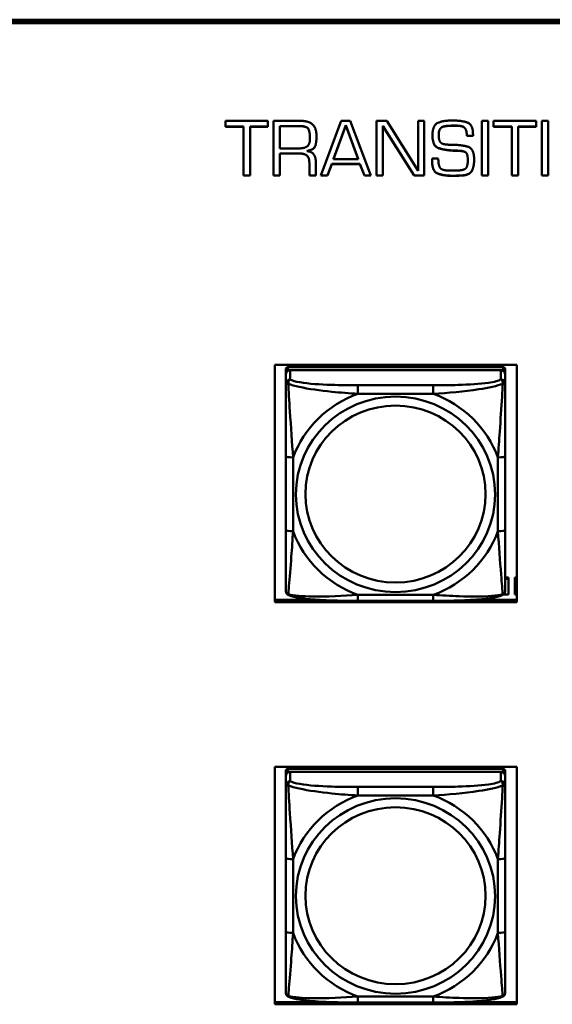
# Model space of a CAD drawing. Header units: inches. Extents: x 0.8 to 75.7, y -7.8 to 49.3.
# Tile 282 of 339: x 59.9 to 61.3, y 18.9 to 21.5. Entities that reach past the tile are written whole.
import ezdxf

# ---------------------------------------------------------------- set-up
doc = ezdxf.new("R2010")
doc.units = ezdxf.units.IN
doc.header["$MEASUREMENT"] = 0
doc.layers.add('Visible Edges(ROSSANSI)', color=7, linetype='Continuous', lineweight=50)
doc.layers.add('Visible Tangent Edges(ROSSANSI)', color=7, linetype='Continuous', lineweight=50)

msp = doc.modelspace()

# ---------------------------------------------------------------- linework, layer by layer
at = {"layer": 'Visible Edges(ROSSANSI)'}
for p, q in [((56.4653, 21.5223), (69.1231, 21.5223)), ((56.4653, 21.5189), (69.1231, 21.5189)), ((69.1231, 21.5186), (56.4653, 21.5186)), ((69.1231, 21.5129), (56.4653, 21.5129)), ((60.4454, 21.2344), (60.4454, 21.2501)), ((60.4454, 21.2501), (60.5596, 21.2501)), ((60.5596, 21.2501), (60.5596, 21.2344)), ((60.5747, 21.1028), (60.5747, 21.2501)), ((60.5747, 21.2501), (60.6458, 21.2501)), ((60.7018, 21.1028), (60.7565, 21.2501)), ((60.7565, 21.2501), (60.7805, 21.2501)), ((60.7805, 21.2501), (60.8365, 21.1028)), ((60.8518, 21.1028), (60.8518, 21.2501)), ((60.8518, 21.2501), (60.8793, 21.2501)), ((60.8793, 21.2501), (60.9636, 21.1156)), ((60.9636, 21.2501), (60.98, 21.2501)), ((60.9636, 21.1156), (60.9636, 21.2501)), ((60.98, 21.2501), (60.98, 21.1028)), ((61.0532, 21.251), (61.0572, 21.251)), ((61.1344, 21.2501), (61.1515, 21.2501)), ((61.1344, 21.1028), (61.1344, 21.2501)), ((61.1515, 21.2501), (61.1515, 21.1028)), ((61.1665, 21.2344), (61.1665, 21.2501)), ((61.1665, 21.2501), (61.2807, 21.2501)), ((61.2807, 21.2501), (61.2807, 21.2344)), ((61.2959, 21.2501), (61.313, 21.2501)), ((61.2959, 21.1028), (61.2959, 21.2501)), ((61.313, 21.2501), (61.313, 21.1028)), ((60.4941, 21.2348), (60.4454, 21.2348)), ((60.4941, 21.2344), (60.4454, 21.2344)), ((60.4941, 21.2344), (60.4941, 21.2348)), ((60.4941, 21.1028), (60.4941, 21.2344)), ((60.5596, 21.2348), (60.5115, 21.2348)), ((60.5115, 21.2344), (60.5115, 21.2348)), ((60.5596, 21.2344), (60.5115, 21.2344)), ((60.5115, 21.2344), (60.5115, 21.1028)), ((60.646, 21.2359), (60.5914, 21.2359)), ((60.5914, 21.2356), (60.5914, 21.2359)), ((60.646, 21.2356), (60.5914, 21.2356)), ((60.5914, 21.2356), (60.5914, 21.1759)), ((60.7688, 21.2383), (60.7357, 21.1477)), ((60.7688, 21.2379), (60.7357, 21.1474)), ((60.7688, 21.2379), (60.7688, 21.2383)), ((60.8021, 21.1477), (60.7688, 21.2383)), ((60.8021, 21.1474), (60.7688, 21.2379)), ((60.8683, 21.236), (60.8683, 21.2364)), ((60.9526, 21.1032), (60.8683, 21.2364)), ((60.9526, 21.1028), (60.8683, 21.236)), ((60.8683, 21.236), (60.8683, 21.1028)), ((61.0266, 21.2325), (61.0266, 21.2328)), ((61.0432, 21.2364), (61.0432, 21.2368)), ((61.0658, 21.2372), (61.0577, 21.2372)), ((61.0658, 21.2368), (61.0577, 21.2368)), ((61.2153, 21.2348), (61.1665, 21.2348)), ((61.2153, 21.2344), (61.1665, 21.2344)), ((61.2153, 21.2344), (61.2153, 21.2348)), ((61.2153, 21.1028), (61.2153, 21.2344)), ((61.2807, 21.2348), (61.2327, 21.2348)), ((61.2327, 21.2344), (61.2327, 21.2348)), ((61.2807, 21.2344), (61.2327, 21.2344)), ((61.2327, 21.2344), (61.2327, 21.1028)), ((60.6725, 21.2034), (60.6725, 21.2038)), ((61.0187, 21.2118), (61.0187, 21.2122)), ((61.0947, 21.2097), (61.0947, 21.21)), ((61.1111, 21.21), (61.0947, 21.21)), ((61.1111, 21.2097), (61.0947, 21.2097)), ((61.1111, 21.2118), (61.1111, 21.2097)), ((60.5914, 21.1759), (60.6402, 21.1759)), ((60.5914, 21.1622), (60.5914, 21.1626)), ((60.6424, 21.1626), (60.5914, 21.1626)), ((60.6424, 21.1622), (60.5914, 21.1622)), ((60.5914, 21.1622), (60.5914, 21.1028)), ((60.6638, 21.1686), (60.6638, 21.1689)), ((60.7357, 21.1474), (60.7357, 21.1477)), ((60.7357, 21.1474), (60.8021, 21.1474)), ((60.8021, 21.1474), (60.8021, 21.1477)), ((61.0015, 21.1488), (61.0177, 21.1488)), ((61.0601, 21.1697), (61.0601, 21.1701)), ((61.0736, 21.1692), (61.0736, 21.1696)), ((61.097, 21.1441), (61.097, 21.1445)), ((60.6708, 21.1365), (60.6708, 21.1369)), ((60.6708, 21.1028), (60.6708, 21.1365)), ((60.6881, 21.1403), (60.6881, 21.1028)), ((60.7313, 21.1343), (60.7198, 21.1032)), ((60.7313, 21.1339), (60.7198, 21.1028)), ((60.7313, 21.1339), (60.7313, 21.1343)), ((60.807, 21.1343), (60.7313, 21.1343)), ((60.807, 21.1339), (60.7313, 21.1339)), ((60.8188, 21.1032), (60.807, 21.1343)), ((60.807, 21.1339), (60.807, 21.1343)), ((60.8188, 21.1028), (60.807, 21.1339)), ((60.5115, 21.1032), (60.4941, 21.1032)), ((60.5115, 21.1028), (60.4941, 21.1028)), ((60.5914, 21.1032), (60.5747, 21.1032)), ((60.5914, 21.1028), (60.5747, 21.1028)), ((60.6881, 21.1032), (60.6708, 21.1032)), ((60.6881, 21.1028), (60.6708, 21.1028)), ((60.7198, 21.1028), (60.7018, 21.1028)), ((60.7198, 21.1032), (60.702, 21.1032)), ((60.7198, 21.1028), (60.7198, 21.1032)), ((60.8188, 21.1028), (60.8188, 21.1032)), ((60.8363, 21.1032), (60.8188, 21.1032)), ((60.8365, 21.1028), (60.8188, 21.1028)), ((60.8683, 21.1032), (60.8518, 21.1032)), ((60.8683, 21.1028), (60.8518, 21.1028)), ((60.9526, 21.1028), (60.9526, 21.1032)), ((60.98, 21.1032), (60.9526, 21.1032)), ((60.98, 21.1028), (60.9526, 21.1028)), ((61.0498, 21.1163), (61.064, 21.1163)), ((61.0835, 21.103), (61.0835, 21.1034)), ((61.1515, 21.1032), (61.1344, 21.1032)), ((61.1515, 21.1028), (61.1344, 21.1028)), ((61.2327, 21.1032), (61.2153, 21.1032)), ((61.2327, 21.1028), (61.2153, 21.1028)), ((61.313, 21.1032), (61.2959, 21.1032)), ((61.313, 21.1028), (61.2959, 21.1028)), ((60.5783, 19.9546), (60.5783, 20.5933)), ((60.5783, 20.5933), (61.2288, 20.5933)), ((61.2288, 20.5933), (61.2288, 19.9546)), ((60.6073, 20.5814), (60.6073, 20.5732)), ((60.6073, 20.5674), (60.6073, 20.5732)), ((60.6073, 20.5674), (60.6073, 20.5425)), ((61.192, 20.5872), (60.6132, 20.5872)), ((60.6132, 20.579), (61.192, 20.579)), ((61.1861, 20.579), (60.6191, 20.579)), ((61.1979, 20.5732), (61.1979, 20.5814)), ((61.1979, 20.5732), (61.1979, 20.5674)), ((61.1979, 20.5425), (61.1979, 20.5674)), ((60.6073, 20.3481), (60.6073, 20.1494)), ((61.1979, 20.1494), (61.1979, 20.3481)), ((61.1979, 20.0211), (61.2069, 20.0211)), ((61.1979, 20.0181), (61.2069, 20.0181)), ((61.2069, 20.0211), (61.2069, 20.0181)), ((61.2069, 20.0181), (61.2069, 19.9759)), ((61.2239, 20.0211), (61.2239, 20.0181)), ((61.2239, 20.0211), (61.2288, 20.0211)), ((61.2239, 19.9759), (61.2239, 20.0181)), ((61.2239, 20.0181), (61.2288, 20.0181)), ((60.5783, 19.9607), (60.7002, 19.9607)), ((61.2288, 19.9546), (60.5783, 19.9546)), ((61.0038, 19.9585), (60.8015, 19.9585)), ((61.105, 19.9607), (61.2288, 19.9607)), ((61.2069, 19.9759), (61.1935, 19.9759)), ((61.2288, 19.9759), (61.2239, 19.9759)), ((60.5783, 18.8727), (60.5783, 19.5114)), ((60.5783, 19.5114), (61.2288, 19.5114)), ((61.192, 19.5063), (60.6132, 19.5063)), ((61.2288, 19.5114), (61.2288, 18.8727)), ((60.6073, 19.5005), (60.6073, 19.4923)), ((60.6073, 19.4865), (60.6073, 19.4923)), ((60.6073, 19.4865), (60.6073, 19.4616)), ((60.6132, 19.4981), (61.192, 19.4981)), ((61.1861, 19.4981), (60.6191, 19.4981)), ((61.1979, 19.4923), (61.1979, 19.5005)), ((61.1979, 19.4923), (61.1979, 19.4865)), ((61.1979, 19.4616), (61.1979, 19.4865)), ((60.6073, 19.2671), (60.6073, 19.0685)), ((61.1979, 19.0685), (61.1979, 19.2671)), ((60.5783, 18.8788), (60.7208, 18.8788)), ((61.2288, 18.8727), (60.5783, 18.8727)), ((61.0038, 18.8775), (60.8015, 18.8775)), ((61.0844, 18.8788), (61.2288, 18.8788))]:
    msp.add_line(p, q, dxfattribs=at)
for centre, major_axis, start_param, end_param in [((60.6132, 20.5814), (-0.00591, 0), 4.712389, 6.283185), ((60.6191, 20.5674), (-0.0118, 0), 4.712389, 6.283185), ((60.6132, 20.5732), (-0.00591, 0), 4.712389, 6.283185), ((61.1861, 20.5674), (0.0118, 0), 0, 1.570796), ((61.192, 20.5814), (0.00591, 0), 0, 1.570796), ((61.192, 20.5732), (0.00591, 0), 0, 1.570796), ((60.6132, 19.5005), (-0.00591, 0), 4.712389, 6.283185), ((61.192, 19.5005), (0.00591, 0), 0, 1.570796), ((60.6191, 19.4865), (-0.0118, 0), 4.712389, 6.283185), ((60.6132, 19.4923), (-0.00591, 0), 4.712389, 6.283185), ((61.1861, 19.4865), (0.0118, 0), 0, 1.570796), ((61.192, 19.4923), (0.00591, 0), 0, 1.570796)]:
    msp.add_ellipse(centre, major_axis=major_axis, ratio=0.981793, start_param=start_param, end_param=end_param, dxfattribs=at)
for points in [[(60.6458, 21.2501), (60.6692, 21.2501), (60.6901, 21.2311), (60.6901, 21.2075)], [(61.002, 21.211), (61.002, 21.2378), (61.0298, 21.251), (61.0532, 21.251)], [(61.0572, 21.251), (61.0805, 21.251), (61.1111, 21.2402), (61.1111, 21.2118)], [(60.6725, 21.2038), (60.6725, 21.2198), (60.6644, 21.2359), (60.646, 21.2359)], [(60.6725, 21.2034), (60.6725, 21.2194), (60.6644, 21.2356), (60.646, 21.2356)], [(61.0266, 21.2328), (61.0231, 21.2305), (61.0197, 21.2231), (61.0192, 21.2191)], [(61.0266, 21.2325), (61.0231, 21.2302), (61.0197, 21.2227), (61.0192, 21.2188)], [(61.0432, 21.2368), (61.0386, 21.2363), (61.0295, 21.2346), (61.0266, 21.2328)], [(61.0432, 21.2364), (61.0386, 21.2359), (61.0295, 21.2342), (61.0266, 21.2325)], [(61.0577, 21.2372), (61.0547, 21.2372), (61.0473, 21.237), (61.0432, 21.2368)], [(61.0577, 21.2368), (61.0547, 21.2368), (61.0473, 21.2366), (61.0432, 21.2364)], [(61.0947, 21.21), (61.0938, 21.2264), (61.083, 21.2372), (61.0658, 21.2372)], [(61.0947, 21.2097), (61.0938, 21.226), (61.083, 21.2368), (61.0658, 21.2368)], [(60.6402, 21.1759), (60.6573, 21.1759), (60.6725, 21.1867), (60.6725, 21.2034)], [(60.6901, 21.2075), (60.6901, 21.1927), (60.6833, 21.1721), (60.6638, 21.1686)], [(61.0601, 21.1697), (61.0366, 21.1706), (61.002, 21.1816), (61.002, 21.211)], [(61.0192, 21.2191), (61.019, 21.2173), (61.0187, 21.2138), (61.0187, 21.2122)], [(61.0192, 21.2188), (61.019, 21.2169), (61.0187, 21.2135), (61.0187, 21.2118)], [(61.0187, 21.2118), (61.0187, 21.1998), (61.0266, 21.1871), (61.041, 21.1863)], [(61.041, 21.1863), (61.0459, 21.1858), (61.0554, 21.1856), (61.0601, 21.1856)], [(61.0601, 21.1856), (61.0824, 21.1851), (61.1141, 21.1748), (61.1141, 21.1459)], [(60.6708, 21.1369), (60.6708, 21.1515), (60.657, 21.1626), (60.6424, 21.1626)], [(60.6708, 21.1365), (60.6708, 21.1512), (60.657, 21.1622), (60.6424, 21.1622)], [(60.6638, 21.1686), (60.6769, 21.1677), (60.6881, 21.1524), (60.6881, 21.1403)], [(61.001, 21.1416), (61.001, 21.1425), (61.001, 21.1443), (61.0013, 21.1452)], [(61.0013, 21.1452), (61.0013, 21.1461), (61.0015, 21.1478), (61.0015, 21.1488)], [(61.0177, 21.1488), (61.0177, 21.1286), (61.0292, 21.1163), (61.0498, 21.1163)], [(61.0736, 21.1696), (61.0702, 21.1699), (61.0635, 21.1701), (61.0601, 21.1701)], [(61.0736, 21.1692), (61.0702, 21.1695), (61.0635, 21.1697), (61.0601, 21.1697)], [(61.064, 21.1163), (61.0827, 21.1163), (61.097, 21.1254), (61.097, 21.1441)], [(61.097, 21.1445), (61.097, 21.1593), (61.0883, 21.1689), (61.0736, 21.1696)], [(61.097, 21.1441), (61.097, 21.1589), (61.0883, 21.1686), (61.0736, 21.1692)], [(61.1141, 21.1459), (61.1141, 21.1291), (61.104, 21.105), (61.0835, 21.103)], [(61.055, 21.1025), (61.0316, 21.1025), (61.001, 21.1142), (61.001, 21.142)], [(61.055, 21.1021), (61.0316, 21.1021), (61.001, 21.1139), (61.001, 21.1416)], [(61.0693, 21.1027), (61.0658, 21.1025), (61.0586, 21.1025), (61.055, 21.1025)], [(61.0693, 21.1023), (61.0658, 21.1021), (61.0586, 21.1021), (61.055, 21.1021)], [(61.0835, 21.1034), (61.08, 21.1032), (61.0727, 21.103), (61.0693, 21.1027)], [(61.0835, 21.103), (61.08, 21.1028), (61.0727, 21.1026), (61.0693, 21.1023)]]:
    msp.add_open_spline(points, degree=2, dxfattribs=at)
for points, degree, knots in [([(60.6901, 21.2077), (60.6901, 21.193), (60.6833, 21.1725), (60.6638, 21.1689)], 2, [0.00674, 0.00674, 0.00674, 1, 2, 2, 2]), ([(61.0601, 21.1701), (61.0366, 21.171), (61.002, 21.1819), (61.002, 21.2112)], 2, [0, 0, 0, 1, 1.996791, 1.996791, 1.996791]), ([(61.1141, 21.1461), (61.1141, 21.1294), (61.104, 21.1054), (61.0835, 21.1034)], 2, [0.005741, 0.005741, 0.005741, 1, 2, 2, 2]), ([(60.6073, 20.5425), (60.6073, 20.5334), (60.6073, 20.5182), (60.6073, 20.501), (60.6073, 20.4746), (60.6073, 20.4443), (60.6073, 20.4149), (60.6073, 20.3925), (60.6073, 20.3701), (60.6073, 20.3481)], 3, [-0.7968224, -0.7968224, -0.7968224, -0.7968224, -0.6514613, -0.6514613, -0.6514613, -0.427691, -0.427691, -0.427691, -0.2569517, -0.2569517, -0.2569517, -0.2569517]), ([(61.1979, 20.3481), (61.1979, 20.3713), (61.1979, 20.395), (61.1979, 20.4187), (61.1979, 20.4498), (61.1979, 20.4821), (61.1979, 20.5089), (61.1979, 20.5228), (61.1979, 20.5348), (61.1979, 20.5425)], 3, [0.2569537, 0.2569537, 0.2569537, 0.2569537, 0.4371919, 0.4371919, 0.4371919, 0.6739428, 0.6739428, 0.6739428, 0.7963818, 0.7963818, 0.7963818, 0.7963818]), ([(60.6073, 20.1494), (60.6073, 20.1262), (60.6073, 20.1028), (60.6073, 20.0806), (60.6073, 20.0515), (60.6073, 20.0232), (60.6073, 20.0043), (60.6073, 19.9946), (60.6073, 19.9877), (60.6073, 19.9859)], 3, [0.2569537, 0.2569537, 0.2569537, 0.2569537, 0.4371919, 0.4371919, 0.4371919, 0.6739428, 0.6739428, 0.6739428, 0.7963818, 0.7963818, 0.7963818, 0.7963818]), ([(61.1979, 19.9859), (61.1979, 19.9881), (61.1979, 19.9973), (61.1979, 20.01), (61.1979, 20.0296), (61.1979, 20.0565), (61.1979, 20.0842), (61.1979, 20.1054), (61.1979, 20.1274), (61.1979, 20.1494)], 3, [-0.7968224, -0.7968224, -0.7968224, -0.7968224, -0.6514613, -0.6514613, -0.6514613, -0.427691, -0.427691, -0.427691, -0.2569517, -0.2569517, -0.2569517, -0.2569517]), ([(60.6154, 19.9736), (60.6143, 19.974), (60.6132, 19.9747), (60.6113, 19.9762), (60.6104, 19.9772), (60.609, 19.9791), (60.6085, 19.9801), (60.6078, 19.982), (60.6076, 19.9829), (60.6074, 19.9845), (60.6073, 19.9852), (60.6073, 19.9859)], 3, [0.02510739, 0.02510739, 0.02510739, 0.02510739, 0.03073999, 0.03073999, 0.03637259, 0.03637259, 0.0420052, 0.0420052, 0.0476378, 0.0476378, 0.0532704, 0.0532704, 0.0532704, 0.0532704]), ([(61.1898, 19.9736), (61.1909, 19.974), (61.192, 19.9747), (61.194, 19.9762), (61.1948, 19.9772), (61.1962, 19.9791), (61.1967, 19.9801), (61.1974, 19.982), (61.1976, 19.9829), (61.1978, 19.9845), (61.1979, 19.9852), (61.1979, 19.9859)], 3, [0.02510739, 0.02510739, 0.02510739, 0.02510739, 0.03073999, 0.03073999, 0.03637259, 0.03637259, 0.0420052, 0.0420052, 0.0476378, 0.0476378, 0.0532704, 0.0532704, 0.0532704, 0.0532704]), ([(60.8015, 19.9585), (60.7879, 19.9585), (60.7743, 19.9585), (60.747, 19.9589), (60.7334, 19.9592), (60.7065, 19.9603), (60.6932, 19.961), (60.6675, 19.9631), (60.6554, 19.9645), (60.6333, 19.9681), (60.6238, 19.9701), (60.6154, 19.9736)], 3, [0.2569517, 0.2569517, 0.2569517, 0.2569517, 0.3597049, 0.3597049, 0.4624581, 0.4624581, 0.5652112, 0.5652112, 0.6679644, 0.6679644, 0.7707176, 0.7707176, 0.7707176, 0.7707176]), ([(61.1898, 19.9736), (61.1814, 19.9701), (61.1719, 19.9681), (61.1499, 19.9645), (61.1377, 19.9631), (61.112, 19.961), (61.0987, 19.9603), (61.0719, 19.9592), (61.0582, 19.9589), (61.031, 19.9585), (61.0173, 19.9585), (61.0038, 19.9585)], 3, [-0.7703505, -0.7703505, -0.7703505, -0.7703505, -0.6676711, -0.6676711, -0.5649918, -0.5649918, -0.4623124, -0.4623124, -0.3596331, -0.3596331, -0.2569537, -0.2569537, -0.2569537, -0.2569537]), ([(60.6073, 19.4616), (60.6073, 19.4525), (60.6073, 19.4372), (60.6073, 19.42), (60.6073, 19.3936), (60.6073, 19.3633), (60.6073, 19.3339), (60.6073, 19.3115), (60.6073, 19.2891), (60.6073, 19.2671)], 3, [-0.7968224, -0.7968224, -0.7968224, -0.7968224, -0.6514613, -0.6514613, -0.6514613, -0.427691, -0.427691, -0.427691, -0.2569517, -0.2569517, -0.2569517, -0.2569517]), ([(61.1979, 19.2671), (61.1979, 19.2903), (61.1979, 19.3141), (61.1979, 19.3377), (61.1979, 19.3688), (61.1979, 19.4011), (61.1979, 19.4279), (61.1979, 19.4418), (61.1979, 19.4538), (61.1979, 19.4616)], 3, [0.2569537, 0.2569537, 0.2569537, 0.2569537, 0.4371919, 0.4371919, 0.4371919, 0.6739428, 0.6739428, 0.6739428, 0.7963818, 0.7963818, 0.7963818, 0.7963818]), ([(60.6073, 19.0685), (60.6073, 19.0453), (60.6073, 19.0219), (60.6073, 18.9997), (60.6073, 18.9705), (60.6073, 18.9422), (60.6073, 18.9234), (60.6073, 18.9136), (60.6073, 18.9068), (60.6073, 18.905)], 3, [0.2569537, 0.2569537, 0.2569537, 0.2569537, 0.4371919, 0.4371919, 0.4371919, 0.6739428, 0.6739428, 0.6739428, 0.7963818, 0.7963818, 0.7963818, 0.7963818]), ([(61.1979, 18.905), (61.1979, 18.9071), (61.1979, 18.9164), (61.1979, 18.9291), (61.1979, 18.9487), (61.1979, 18.9756), (61.1979, 19.0033), (61.1979, 19.0244), (61.1979, 19.0465), (61.1979, 19.0685)], 3, [-0.7968224, -0.7968224, -0.7968224, -0.7968224, -0.6514613, -0.6514613, -0.6514613, -0.427691, -0.427691, -0.427691, -0.2569517, -0.2569517, -0.2569517, -0.2569517]), ([(60.6154, 18.8927), (60.6143, 18.8931), (60.6132, 18.8937), (60.6113, 18.8953), (60.6104, 18.8962), (60.609, 18.8982), (60.6085, 18.8992), (60.6078, 18.9011), (60.6076, 18.9019), (60.6074, 18.9036), (60.6073, 18.9043), (60.6073, 18.905)], 3, [0.02510739, 0.02510739, 0.02510739, 0.02510739, 0.03073999, 0.03073999, 0.03637259, 0.03637259, 0.0420052, 0.0420052, 0.0476378, 0.0476378, 0.0532704, 0.0532704, 0.0532704, 0.0532704]), ([(60.8015, 18.8775), (60.7879, 18.8775), (60.7743, 18.8776), (60.747, 18.878), (60.7334, 18.8783), (60.7065, 18.8793), (60.6932, 18.8801), (60.6675, 18.8822), (60.6554, 18.8835), (60.6333, 18.8872), (60.6238, 18.8892), (60.6154, 18.8927)], 3, [0.2569517, 0.2569517, 0.2569517, 0.2569517, 0.3597049, 0.3597049, 0.4624581, 0.4624581, 0.5652112, 0.5652112, 0.6679644, 0.6679644, 0.7707176, 0.7707176, 0.7707176, 0.7707176]), ([(61.1898, 18.8927), (61.1814, 18.8892), (61.1719, 18.8872), (61.1499, 18.8835), (61.1377, 18.8822), (61.112, 18.8801), (61.0987, 18.8793), (61.0719, 18.8783), (61.0582, 18.878), (61.031, 18.8776), (61.0173, 18.8775), (61.0038, 18.8775)], 3, [-0.7703505, -0.7703505, -0.7703505, -0.7703505, -0.6676711, -0.6676711, -0.5649918, -0.5649918, -0.4623124, -0.4623124, -0.3596331, -0.3596331, -0.2569537, -0.2569537, -0.2569537, -0.2569537]), ([(61.1898, 18.8927), (61.1909, 18.8931), (61.192, 18.8937), (61.194, 18.8953), (61.1948, 18.8962), (61.1962, 18.8982), (61.1967, 18.8992), (61.1974, 18.9011), (61.1976, 18.9019), (61.1978, 18.9036), (61.1979, 18.9043), (61.1979, 18.905)], 3, [0.02510739, 0.02510739, 0.02510739, 0.02510739, 0.03073999, 0.03073999, 0.03637259, 0.03637259, 0.0420052, 0.0420052, 0.0476378, 0.0476378, 0.0532704, 0.0532704, 0.0532704, 0.0532704])]:
    msp.add_open_spline(points, degree=degree, knots=knots, dxfattribs=at)
at = {"layer": 'Visible Tangent Edges(ROSSANSI)'}
for p, q in [((60.646, 21.2356), (60.646, 21.2359)), ((61.0577, 21.2368), (61.0577, 21.2372)), ((61.0658, 21.2368), (61.0658, 21.2372)), ((61.0192, 21.2188), (61.0192, 21.2191)), ((60.6424, 21.1622), (60.6424, 21.1626)), ((61.055, 21.1021), (61.055, 21.1025)), ((61.0693, 21.1023), (61.0693, 21.1027)), ((60.6132, 20.579), (60.6132, 20.5872)), ((60.6191, 20.5541), (60.6191, 20.579)), ((61.1861, 20.579), (61.1861, 20.5541)), ((61.192, 20.5872), (61.192, 20.579)), ((60.8015, 20.5386), (60.8015, 20.5156)), ((61.0038, 20.5386), (60.8015, 20.5386)), ((61.0038, 20.5386), (61.0038, 20.5156)), ((60.8015, 20.5156), (61.0038, 20.5156)), ((60.627, 20.1457), (60.627, 20.3443)), ((61.1782, 20.3443), (61.1782, 20.1457)), ((61.0038, 19.9744), (60.8015, 19.9744)), ((60.8015, 19.9585), (60.8015, 19.9744)), ((61.0038, 19.9585), (61.0038, 19.9744)), ((60.6132, 19.4981), (60.6132, 19.5063)), ((61.192, 19.5063), (61.192, 19.4981)), ((60.6191, 19.4732), (60.6191, 19.4981)), ((61.1861, 19.4981), (61.1861, 19.4732)), ((60.8015, 19.4577), (60.8015, 19.4346)), ((61.0038, 19.4577), (60.8015, 19.4577)), ((61.0038, 19.4577), (61.0038, 19.4346)), ((60.8015, 19.4346), (61.0038, 19.4346)), ((60.627, 19.0647), (60.627, 19.2634)), ((61.1782, 19.2634), (61.1782, 19.0647)), ((61.0038, 18.8935), (60.8015, 18.8935)), ((60.8015, 18.8775), (60.8015, 18.8935)), ((61.0038, 18.8775), (61.0038, 18.8935))]:
    msp.add_line(p, q, dxfattribs=at)
for centre, major_axis, ratio, start_param, end_param in [((60.6191, 20.5425), (-0.0118, 0), 0.981793, 4.712389, 6.283185), ((61.1861, 20.5425), (0.0118, 0), 0.981793, 0, 1.570796), ((60.9026, 20.245), (-0.2936, 0), 0.981793, 5.064156, 5.931419), ((60.9026, 20.245), (0.2936, 0), 0.981793, 0.351767, 1.21903), ((60.627, 20.3481), (-0.0197, 0), 0.189952, 0, 1.570796), ((61.1782, 20.3481), (0.0197, 0), 0.189952, 4.712389, 6.283185), ((60.627, 20.1494), (-0.0197, 0), 0.189952, 0, 1.570796), ((60.9026, 20.245), (-0.2936, 0), 0.981793, 0.351767, 1.21903), ((60.9026, 20.245), (0.2936, 0), 0.981793, 5.064156, 5.931419), ((61.1782, 20.1494), (0.0197, 0), 0.189952, 4.712389, 6.283185), ((60.6191, 19.4616), (-0.0118, 0), 0.981793, 4.712389, 6.283185), ((61.1861, 19.4616), (0.0118, 0), 0.981793, 0, 1.570796), ((60.9026, 19.1641), (-0.2936, 0), 0.981793, 5.064156, 5.931419), ((60.9026, 19.1641), (0.2936, 0), 0.981793, 0.351767, 1.21903), ((60.627, 19.2671), (-0.0197, 0), 0.189952, 0, 1.570796), ((61.1782, 19.2671), (0.0197, 0), 0.189952, 4.712389, 6.283185), ((60.627, 19.0685), (-0.0197, 0), 0.189952, 0, 1.570796), ((60.9026, 19.1641), (-0.2936, 0), 0.981793, 0.351767, 1.21903), ((60.9026, 19.1641), (0.2936, 0), 0.981793, 5.064156, 5.931419), ((61.1782, 19.0685), (0.0197, 0), 0.189952, 4.712389, 6.283185)]:
    msp.add_ellipse(centre, major_axis=major_axis, ratio=ratio, start_param=start_param, end_param=end_param, dxfattribs=at)
for centre, major_axis in [((60.9026, 20.245), (-0.2678, 0)), ((60.9026, 20.2458), (-0.2424, 0)), ((60.9026, 19.1641), (-0.2678, 0)), ((60.9026, 19.1648), (-0.2424, 0))]:
    msp.add_ellipse(centre, major_axis=major_axis, ratio=0.981793, dxfattribs=at)
for points, knots in [([(60.6073, 20.5425), (60.6073, 20.5428), (60.6074, 20.543), (60.6077, 20.5433), (60.6078, 20.5435), (60.6082, 20.5436), (60.6084, 20.5437), (60.6087, 20.5437), (60.6088, 20.5437), (60.6092, 20.5437), (60.6096, 20.5437), (60.6105, 20.5436), (60.6111, 20.5435), (60.6126, 20.5431), (60.6133, 20.5429), (60.6142, 20.5426)], [-0.0532704, -0.0532704, -0.0532704, -0.0532704, -0.04377373, -0.04377373, -0.03521335, -0.03521335, -0.02986312, -0.02986312, -0.02651922, -0.02651922, -0.01983142, -0.01983142, -0.00913095, -0.00913095, 0.00023197, 0.00023197, 0.00023197, 0.00023197]), ([(60.6142, 20.5426), (60.6142, 20.5437), (60.6142, 20.5447), (60.6145, 20.5468), (60.6147, 20.5477), (60.6151, 20.5492), (60.6153, 20.5497), (60.6156, 20.5504), (60.6157, 20.5506), (60.616, 20.5512), (60.6163, 20.5515), (60.6168, 20.5523), (60.6172, 20.5527), (60.6181, 20.5535), (60.6186, 20.5538), (60.6191, 20.5541)], [-0.00023197, -0.00023197, -0.00023197, -0.00023197, 0.00913095, 0.00913095, 0.01983142, 0.01983142, 0.02651922, 0.02651922, 0.02986312, 0.02986312, 0.03521335, 0.03521335, 0.04377373, 0.04377373, 0.0532704, 0.0532704, 0.0532704, 0.0532704]), ([(60.6142, 20.5426), (60.6218, 20.5397), (60.6319, 20.5368), (60.6689, 20.5286), (60.7006, 20.5243), (60.7549, 20.5188), (60.7781, 20.5169), (60.8015, 20.5156)], [-0.7478145, -0.7478145, -0.7478145, -0.7478145, -0.6493253, -0.6493253, -0.427691, -0.427691, -0.2569537, -0.2569537, -0.2569537, -0.2569537]), ([(60.627, 20.3443), (60.6246, 20.384), (60.6213, 20.4262), (60.6167, 20.4962), (60.6151, 20.5236), (60.6142, 20.5426)], [0.2569517, 0.2569517, 0.2569517, 0.2569517, 0.5559983, 0.5559983, 0.7482818, 0.7482818, 0.7482818, 0.7482818]), ([(60.8015, 20.5386), (60.7778, 20.5386), (60.7538, 20.5388), (60.7304, 20.5396), (60.6998, 20.5405), (60.6689, 20.5425), (60.6456, 20.5465), (60.6336, 20.5486), (60.624, 20.5512), (60.6191, 20.5541)], [0.2569537, 0.2569537, 0.2569537, 0.2569537, 0.4371919, 0.4371919, 0.4371919, 0.6739428, 0.6739428, 0.6739428, 0.7963818, 0.7963818, 0.7963818, 0.7963818]), ([(61.1861, 20.5541), (61.1803, 20.5506), (61.1679, 20.5476), (61.1526, 20.5454), (61.1292, 20.542), (61.1001, 20.5403), (61.071, 20.5394), (61.0488, 20.5388), (61.0262, 20.5386), (61.0038, 20.5386)], [-0.7968224, -0.7968224, -0.7968224, -0.7968224, -0.6514613, -0.6514613, -0.6514613, -0.427691, -0.427691, -0.427691, -0.2569517, -0.2569517, -0.2569517, -0.2569517]), ([(61.0038, 20.5156), (61.0442, 20.5179), (61.0866, 20.5217), (61.1523, 20.5317), (61.1767, 20.5368), (61.191, 20.5426)], [0.2569517, 0.2569517, 0.2569517, 0.2569517, 0.5559983, 0.5559983, 0.7482818, 0.7482818, 0.7482818, 0.7482818]), ([(61.191, 20.5426), (61.1905, 20.5326), (61.1899, 20.5206), (61.1874, 20.4785), (61.1851, 20.4453), (61.1812, 20.3903), (61.1796, 20.3672), (61.1782, 20.3443)], [-0.7478145, -0.7478145, -0.7478145, -0.7478145, -0.6493253, -0.6493253, -0.427691, -0.427691, -0.2569537, -0.2569537, -0.2569537, -0.2569537]), ([(61.1861, 20.5541), (61.1866, 20.5538), (61.1871, 20.5535), (61.188, 20.5527), (61.1884, 20.5523), (61.189, 20.5515), (61.1892, 20.5512), (61.1895, 20.5506), (61.1896, 20.5504), (61.1899, 20.5497), (61.1901, 20.5492), (61.1906, 20.5477), (61.1908, 20.5468), (61.191, 20.5447), (61.1911, 20.5437), (61.191, 20.5426)], [-0.0532704, -0.0532704, -0.0532704, -0.0532704, -0.04377373, -0.04377373, -0.03521335, -0.03521335, -0.02986312, -0.02986312, -0.02651922, -0.02651922, -0.01983142, -0.01983142, -0.00913095, -0.00913095, 0.00023197, 0.00023197, 0.00023197, 0.00023197]), ([(61.191, 20.5426), (61.1919, 20.5429), (61.1926, 20.5431), (61.1941, 20.5435), (61.1947, 20.5436), (61.1957, 20.5437), (61.196, 20.5437), (61.1964, 20.5437), (61.1965, 20.5437), (61.1968, 20.5437), (61.197, 20.5436), (61.1974, 20.5435), (61.1976, 20.5433), (61.1978, 20.543), (61.1979, 20.5428), (61.1979, 20.5425)], [-0.00023197, -0.00023197, -0.00023197, -0.00023197, 0.00913095, 0.00913095, 0.01983142, 0.01983142, 0.02651922, 0.02651922, 0.02986312, 0.02986312, 0.03521335, 0.03521335, 0.04377373, 0.04377373, 0.0532704, 0.0532704, 0.0532704, 0.0532704]), ([(60.6142, 19.9763), (60.6147, 19.9813), (60.6153, 19.9889), (60.6178, 20.0195), (60.6201, 20.0486), (60.624, 20.1001), (60.6256, 20.1227), (60.627, 20.1457)], [-0.7478145, -0.7478145, -0.7478145, -0.7478145, -0.6493253, -0.6493253, -0.427691, -0.427691, -0.2569537, -0.2569537, -0.2569537, -0.2569537]), ([(61.1782, 20.1457), (61.1806, 20.1059), (61.1839, 20.0649), (61.1885, 20.006), (61.1901, 19.9855), (61.191, 19.9763)], [0.2569517, 0.2569517, 0.2569517, 0.2569517, 0.5559983, 0.5559983, 0.7482818, 0.7482818, 0.7482818, 0.7482818]), ([(60.6142, 19.9763), (60.6133, 19.9765), (60.6126, 19.9768), (60.6111, 19.9777), (60.6105, 19.9782), (60.6096, 19.9792), (60.6092, 19.9796), (60.6088, 19.9802), (60.6087, 19.9804), (60.6084, 19.981), (60.6082, 19.9813), (60.6078, 19.9823), (60.6077, 19.983), (60.6074, 19.9843), (60.6073, 19.9851), (60.6073, 19.9859)], [-0.00023197, -0.00023197, -0.00023197, -0.00023197, 0.00913095, 0.00913095, 0.01983142, 0.01983142, 0.02651922, 0.02651922, 0.02986312, 0.02986312, 0.03521335, 0.03521335, 0.04377373, 0.04377373, 0.0532704, 0.0532704, 0.0532704, 0.0532704]), ([(61.1979, 19.9859), (61.1979, 19.9851), (61.1978, 19.9843), (61.1976, 19.983), (61.1974, 19.9823), (61.197, 19.9813), (61.1968, 19.981), (61.1965, 19.9804), (61.1964, 19.9802), (61.196, 19.9796), (61.1957, 19.9792), (61.1947, 19.9782), (61.1941, 19.9777), (61.1926, 19.9768), (61.1919, 19.9765), (61.191, 19.9763)], [-0.0532704, -0.0532704, -0.0532704, -0.0532704, -0.04377373, -0.04377373, -0.03521335, -0.03521335, -0.02986312, -0.02986312, -0.02651922, -0.02651922, -0.01983142, -0.01983142, -0.00913095, -0.00913095, 0.00023197, 0.00023197, 0.00023197, 0.00023197]), ([(60.6154, 19.9736), (60.6152, 19.9737), (60.6151, 19.9738), (60.6147, 19.9741), (60.6145, 19.9744), (60.6142, 19.9752), (60.6142, 19.9757), (60.6142, 19.9763)], [-0.02510739, -0.02510739, -0.02510739, -0.02510739, -0.01983142, -0.01983142, -0.00913095, -0.00913095, 0.00023197, 0.00023197, 0.00023197, 0.00023197]), ([(60.8015, 19.9744), (60.761, 19.9721), (60.7186, 19.9694), (60.653, 19.9704), (60.6285, 19.9723), (60.6142, 19.9763)], [0.2569517, 0.2569517, 0.2569517, 0.2569517, 0.5559983, 0.5559983, 0.7482818, 0.7482818, 0.7482818, 0.7482818]), ([(61.191, 19.9763), (61.1834, 19.9743), (61.1734, 19.9727), (61.1363, 19.9694), (61.1046, 19.9696), (61.0504, 19.9716), (61.0271, 19.973), (61.0038, 19.9744)], [-0.7478145, -0.7478145, -0.7478145, -0.7478145, -0.6493253, -0.6493253, -0.427691, -0.427691, -0.2569537, -0.2569537, -0.2569537, -0.2569537]), ([(61.191, 19.9763), (61.1911, 19.9757), (61.191, 19.9752), (61.1908, 19.9744), (61.1906, 19.9741), (61.1902, 19.9738), (61.19, 19.9737), (61.1898, 19.9736)], [-0.00023197, -0.00023197, -0.00023197, -0.00023197, 0.00913095, 0.00913095, 0.01983142, 0.01983142, 0.02510739, 0.02510739, 0.02510739, 0.02510739]), ([(60.6073, 19.4616), (60.6073, 19.4618), (60.6074, 19.462), (60.6077, 19.4624), (60.6078, 19.4625), (60.6082, 19.4627), (60.6084, 19.4627), (60.6087, 19.4628), (60.6088, 19.4628), (60.6092, 19.4628), (60.6096, 19.4628), (60.6105, 19.4627), (60.6111, 19.4626), (60.6126, 19.4622), (60.6133, 19.4619), (60.6142, 19.4616)], [-0.0532704, -0.0532704, -0.0532704, -0.0532704, -0.04377373, -0.04377373, -0.03521335, -0.03521335, -0.02986312, -0.02986312, -0.02651922, -0.02651922, -0.01983142, -0.01983142, -0.00913095, -0.00913095, 0.00023197, 0.00023197, 0.00023197, 0.00023197]), ([(60.6142, 19.4616), (60.6142, 19.4628), (60.6142, 19.4638), (60.6145, 19.4658), (60.6147, 19.4668), (60.6151, 19.4682), (60.6153, 19.4687), (60.6156, 19.4694), (60.6157, 19.4697), (60.616, 19.4702), (60.6163, 19.4706), (60.6168, 19.4713), (60.6172, 19.4718), (60.6181, 19.4725), (60.6186, 19.4729), (60.6191, 19.4732)], [-0.00023197, -0.00023197, -0.00023197, -0.00023197, 0.00913095, 0.00913095, 0.01983142, 0.01983142, 0.02651922, 0.02651922, 0.02986312, 0.02986312, 0.03521335, 0.03521335, 0.04377373, 0.04377373, 0.0532704, 0.0532704, 0.0532704, 0.0532704]), ([(60.6142, 19.4616), (60.6218, 19.4587), (60.6319, 19.4558), (60.6689, 19.4477), (60.7006, 19.4434), (60.7549, 19.4378), (60.7781, 19.4359), (60.8015, 19.4346)], [-0.7478145, -0.7478145, -0.7478145, -0.7478145, -0.6493253, -0.6493253, -0.427691, -0.427691, -0.2569537, -0.2569537, -0.2569537, -0.2569537]), ([(60.627, 19.2634), (60.6246, 19.3031), (60.6213, 19.3452), (60.6167, 19.4152), (60.6151, 19.4427), (60.6142, 19.4616)], [0.2569517, 0.2569517, 0.2569517, 0.2569517, 0.5559983, 0.5559983, 0.7482818, 0.7482818, 0.7482818, 0.7482818]), ([(60.8015, 19.4577), (60.7778, 19.4577), (60.7538, 19.4579), (60.7304, 19.4586), (60.6998, 19.4596), (60.6689, 19.4616), (60.6456, 19.4656), (60.6336, 19.4676), (60.624, 19.4702), (60.6191, 19.4732)], [0.2569537, 0.2569537, 0.2569537, 0.2569537, 0.4371919, 0.4371919, 0.4371919, 0.6739428, 0.6739428, 0.6739428, 0.7963818, 0.7963818, 0.7963818, 0.7963818]), ([(61.1861, 19.4732), (61.1803, 19.4697), (61.1679, 19.4667), (61.1526, 19.4645), (61.1292, 19.461), (61.1001, 19.4593), (61.071, 19.4585), (61.0488, 19.4578), (61.0262, 19.4577), (61.0038, 19.4577)], [-0.7968224, -0.7968224, -0.7968224, -0.7968224, -0.6514613, -0.6514613, -0.6514613, -0.427691, -0.427691, -0.427691, -0.2569517, -0.2569517, -0.2569517, -0.2569517]), ([(61.0038, 19.4346), (61.0442, 19.437), (61.0866, 19.4407), (61.1523, 19.4508), (61.1767, 19.4559), (61.191, 19.4616)], [0.2569517, 0.2569517, 0.2569517, 0.2569517, 0.5559983, 0.5559983, 0.7482818, 0.7482818, 0.7482818, 0.7482818]), ([(61.191, 19.4616), (61.1905, 19.4517), (61.1899, 19.4396), (61.1874, 19.3975), (61.1851, 19.3643), (61.1812, 19.3093), (61.1796, 19.2862), (61.1782, 19.2634)], [-0.7478145, -0.7478145, -0.7478145, -0.7478145, -0.6493253, -0.6493253, -0.427691, -0.427691, -0.2569537, -0.2569537, -0.2569537, -0.2569537]), ([(61.1861, 19.4732), (61.1866, 19.4729), (61.1871, 19.4725), (61.188, 19.4718), (61.1884, 19.4713), (61.189, 19.4706), (61.1892, 19.4702), (61.1895, 19.4697), (61.1896, 19.4694), (61.1899, 19.4687), (61.1901, 19.4682), (61.1906, 19.4668), (61.1908, 19.4658), (61.191, 19.4638), (61.1911, 19.4628), (61.191, 19.4616)], [-0.0532704, -0.0532704, -0.0532704, -0.0532704, -0.04377373, -0.04377373, -0.03521335, -0.03521335, -0.02986312, -0.02986312, -0.02651922, -0.02651922, -0.01983142, -0.01983142, -0.00913095, -0.00913095, 0.00023197, 0.00023197, 0.00023197, 0.00023197]), ([(61.191, 19.4616), (61.1919, 19.4619), (61.1926, 19.4622), (61.1941, 19.4626), (61.1947, 19.4627), (61.1957, 19.4628), (61.196, 19.4628), (61.1964, 19.4628), (61.1965, 19.4628), (61.1968, 19.4627), (61.197, 19.4627), (61.1974, 19.4625), (61.1976, 19.4624), (61.1978, 19.462), (61.1979, 19.4618), (61.1979, 19.4616)], [-0.00023197, -0.00023197, -0.00023197, -0.00023197, 0.00913095, 0.00913095, 0.01983142, 0.01983142, 0.02651922, 0.02651922, 0.02986312, 0.02986312, 0.03521335, 0.03521335, 0.04377373, 0.04377373, 0.0532704, 0.0532704, 0.0532704, 0.0532704]), ([(60.6142, 18.8953), (60.6147, 18.9004), (60.6153, 18.9079), (60.6178, 18.9386), (60.6201, 18.9677), (60.624, 19.0192), (60.6256, 19.0417), (60.627, 19.0647)], [-0.7478145, -0.7478145, -0.7478145, -0.7478145, -0.6493253, -0.6493253, -0.427691, -0.427691, -0.2569537, -0.2569537, -0.2569537, -0.2569537]), ([(61.1782, 19.0647), (61.1806, 19.025), (61.1839, 18.9839), (61.1885, 18.925), (61.1901, 18.9045), (61.191, 18.8953)], [0.2569517, 0.2569517, 0.2569517, 0.2569517, 0.5559983, 0.5559983, 0.7482818, 0.7482818, 0.7482818, 0.7482818]), ([(60.6142, 18.8953), (60.6133, 18.8956), (60.6126, 18.8959), (60.6111, 18.8967), (60.6105, 18.8973), (60.6096, 18.8982), (60.6092, 18.8986), (60.6088, 18.8992), (60.6087, 18.8994), (60.6084, 18.9), (60.6082, 18.9004), (60.6078, 18.9014), (60.6077, 18.902), (60.6074, 18.9034), (60.6073, 18.9042), (60.6073, 18.905)], [-0.00023197, -0.00023197, -0.00023197, -0.00023197, 0.00913095, 0.00913095, 0.01983142, 0.01983142, 0.02651922, 0.02651922, 0.02986312, 0.02986312, 0.03521335, 0.03521335, 0.04377373, 0.04377373, 0.0532704, 0.0532704, 0.0532704, 0.0532704]), ([(60.6154, 18.8927), (60.6152, 18.8927), (60.6151, 18.8928), (60.6147, 18.8932), (60.6145, 18.8935), (60.6142, 18.8943), (60.6142, 18.8948), (60.6142, 18.8953)], [-0.02510739, -0.02510739, -0.02510739, -0.02510739, -0.01983142, -0.01983142, -0.00913095, -0.00913095, 0.00023197, 0.00023197, 0.00023197, 0.00023197]), ([(60.8015, 18.8935), (60.761, 18.8911), (60.7186, 18.8884), (60.653, 18.8894), (60.6285, 18.8913), (60.6142, 18.8953)], [0.2569517, 0.2569517, 0.2569517, 0.2569517, 0.5559983, 0.5559983, 0.7482818, 0.7482818, 0.7482818, 0.7482818]), ([(61.191, 18.8953), (61.1834, 18.8933), (61.1734, 18.8917), (61.1363, 18.8884), (61.1046, 18.8886), (61.0504, 18.8907), (61.0271, 18.892), (61.0038, 18.8935)], [-0.7478145, -0.7478145, -0.7478145, -0.7478145, -0.6493253, -0.6493253, -0.427691, -0.427691, -0.2569537, -0.2569537, -0.2569537, -0.2569537]), ([(61.191, 18.8953), (61.1911, 18.8948), (61.191, 18.8943), (61.1908, 18.8935), (61.1906, 18.8932), (61.1902, 18.8928), (61.19, 18.8927), (61.1898, 18.8927)], [-0.00023197, -0.00023197, -0.00023197, -0.00023197, 0.00913095, 0.00913095, 0.01983142, 0.01983142, 0.02510739, 0.02510739, 0.02510739, 0.02510739]), ([(61.1979, 18.905), (61.1979, 18.9042), (61.1978, 18.9034), (61.1976, 18.902), (61.1974, 18.9014), (61.197, 18.9004), (61.1968, 18.9), (61.1965, 18.8994), (61.1964, 18.8992), (61.196, 18.8986), (61.1957, 18.8982), (61.1947, 18.8973), (61.1941, 18.8967), (61.1926, 18.8959), (61.1919, 18.8956), (61.191, 18.8953)], [-0.0532704, -0.0532704, -0.0532704, -0.0532704, -0.04377373, -0.04377373, -0.03521335, -0.03521335, -0.02986312, -0.02986312, -0.02651922, -0.02651922, -0.01983142, -0.01983142, -0.00913095, -0.00913095, 0.00023197, 0.00023197, 0.00023197, 0.00023197])]:
    msp.add_open_spline(points, degree=3, knots=knots, dxfattribs=at)

doc.saveas('drawing.dxf')
